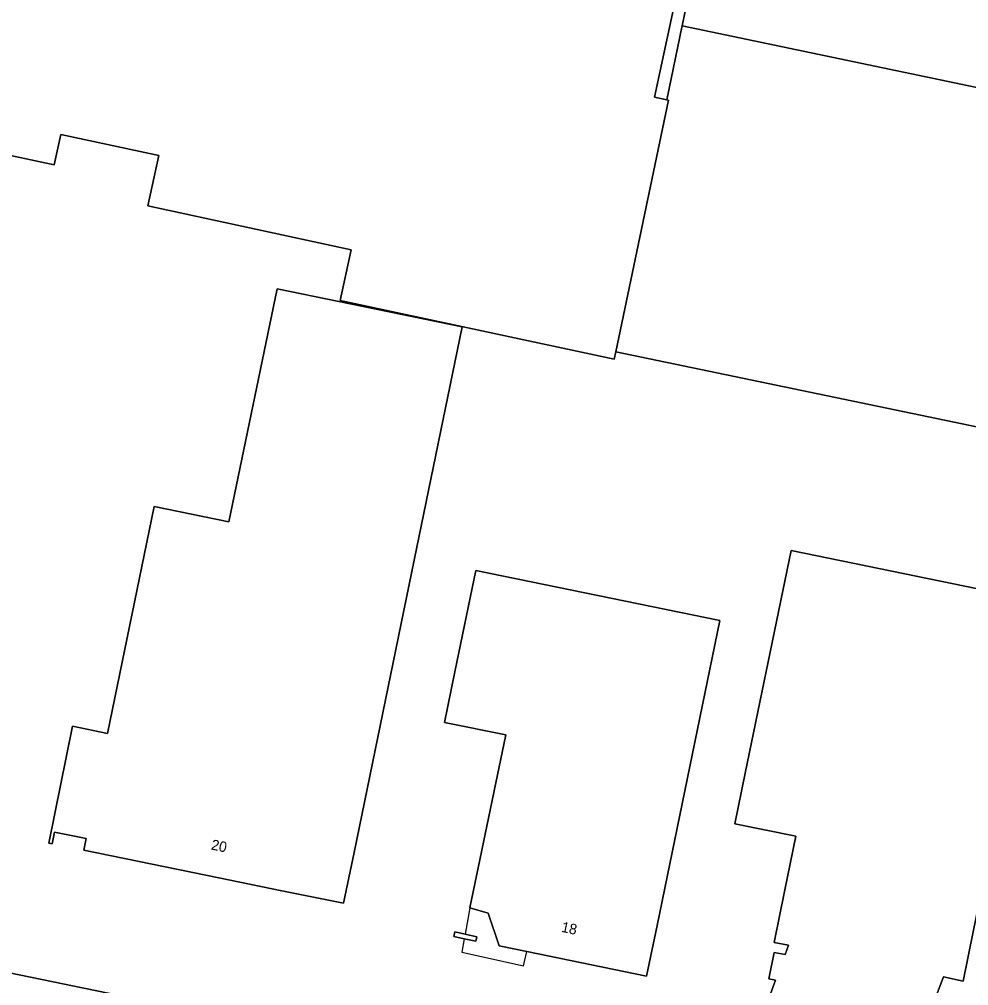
# Model space of a CAD drawing. Extents: x 157692 to 159674, y 381452 to 383291.
# Drawn here: x 158246.3 to 158337.7, y 382554.7 to 382647.9 of the extents above; entities that cross this region are included whole.
import ezdxf

# ---------------------------------------------------------------- set-up
doc = ezdxf.new("R2010")
doc.units = 0
for name, color, linetype in [('IMGEO_Erf', 7, 'Continuous'), ('IMGEO_Pand', 7, 'Continuous'), ('IMGEO_Pand_nummerreeks', 7, 'Continuous'), ('IMGEO_Pand_overbouw', 7, 'Continuous'), ('IMGEO_Voetpad_open', 7, 'Continuous')]:
    doc.layers.add(name, color=color, linetype=linetype)

msp = doc.modelspace()

# ---------------------------------------------------------------- linework, layer by layer
at = {"layer": 'IMGEO_Erf'}
for points in [[(158313.778, 382669.686), (158307.478, 382640.355), (158308.654, 382640.102), (158310.106, 382647.12), (158310.129, 382647.232), (158316.031, 382675.762)], [(158359.479, 382670.218), (158352.936, 382638.281), (158391.625, 382630.318), (158385.158, 382598.897), (158303.741, 382615.835), (158303.588, 382615.121), (158277.182, 382620.789), (158278.253, 382625.654), (158258.642, 382629.887), (158259.7, 382634.76), (158250.266, 382636.788), (158249.622, 382633.835), (158243.58, 382635.146), (158243.264, 382633.671), (158240.775, 382634.217), (158241.11, 382635.73), (158235.07, 382636.97), (158239.109, 382655.786)], [(158195.722, 382566.191), (158274.782, 382549.891), (158311.051, 382542.412), (158311.095, 382542.581), (158321.419, 382540.176), (158391.337, 382525.614), (158405.273, 382522.711), (158421.57, 382519.396), (158421.623, 382519.691), (158430.232, 382517.917), (158430.22, 382517.771), (158448.226, 382514.066), (158448.261, 382514.179), (158456.419, 382512.52)]]:
    msp.add_lwpolyline(points, dxfattribs=at)
for points in [[(158278.524, 382567.576), (158277.517, 382562.678), (158271.57, 382563.893), (158265.476, 382565.137), (158252.476, 382567.793), (158252.706, 382568.92), (158249.669, 382569.54), (158249.439, 382568.414), (158249.096, 382568.484), (158251.396, 382579.741), (158254.776, 382579.05), (158259.246, 382600.929), (158266.458, 382599.44), (158271.098, 382621.905), (158288.937, 382618.221), (158284.317, 382595.751)], [(158344.719, 382591.729), (158338.212, 382560.072), (158337.205, 382555.174), (158335.303, 382555.586), (158331.44, 382545.446), (158315.348, 382551.576), (158315.447, 382551.883), (158317.616, 382551.14), (158319.143, 382555.256), (158318.495, 382555.381), (158318.99, 382557.933), (158320.06, 382557.725), (158320.393, 382558.625), (158318.987, 382558.898), (158319.99, 382563.797), (158321.085, 382569.145), (158315.205, 382570.331), (158316.212, 382575.229), (158320.622, 382596.681)], [(158307.712, 382560.546), (158306.705, 382555.648), (158295.159, 382558.037), (158292.517, 382558.584), (158291.43, 382561.734), (158289.689, 382562.226), (158293.136, 382578.907), (158287.238, 382580.09), (158288.241, 382584.989), (158290.24, 382594.747), (158313.752, 382589.932)], [(158290.339, 382559.447), (158290.257, 382559.02), (158289.133, 382559.254), (158288.142, 382559.46), (158288.232, 382559.91), (158289.216, 382559.694)]]:
    msp.add_lwpolyline(points, close=True, dxfattribs=at)
at = {"layer": 'IMGEO_Pand'}
for points in [[(158310.129, 382647.232), (158352.936, 382638.281), (158359.479, 382670.218), (158385.905, 382664.779), (158391.028, 382689.671), (158392.036, 382694.568), (158386.74, 382695.684), (158389.37, 382708.394), (158362.22, 382714.109), (158362.155, 382713.796), (158362.537, 382713.716), (158362.291, 382712.552), (158357.349, 382713.593), (158357.593, 382714.748), (158357.94, 382714.691), (158358.004, 382715.004), (158330.828, 382720.567), (158328.206, 382707.885), (158322.898, 382708.959), (158321.885, 382704.063), (158316.031, 382675.762)], [(158310.129, 382647.232), (158310.106, 382647.12), (158308.654, 382640.102), (158308.817, 382640.068), (158303.741, 382615.835), (158385.158, 382598.897), (158391.625, 382630.318), (158352.936, 382638.281)], [(158284.317, 382595.751), (158288.937, 382618.221), (158271.098, 382621.905), (158266.458, 382599.44), (158259.246, 382600.929), (158254.776, 382579.05), (158251.396, 382579.741), (158249.096, 382568.484), (158249.439, 382568.414), (158249.669, 382569.54), (158252.706, 382568.92), (158252.476, 382567.793), (158265.476, 382565.137), (158271.57, 382563.893), (158277.517, 382562.678), (158278.524, 382567.576)], [(158319.99, 382563.797), (158318.987, 382558.898), (158320.393, 382558.625), (158320.06, 382557.725), (158318.99, 382557.933), (158318.495, 382555.381), (158319.143, 382555.256), (158317.616, 382551.14), (158315.447, 382551.883), (158315.348, 382551.576), (158331.44, 382545.446), (158335.303, 382555.586), (158337.205, 382555.174), (158338.212, 382560.072), (158344.719, 382591.729), (158320.622, 382596.681), (158316.212, 382575.229), (158315.205, 382570.331), (158321.085, 382569.145)], [(158306.705, 382555.648), (158307.712, 382560.546), (158313.752, 382589.932), (158290.24, 382594.747), (158288.241, 382584.989), (158287.238, 382580.09), (158293.136, 382578.907), (158289.689, 382562.226), (158291.43, 382561.734), (158292.517, 382558.584), (158295.159, 382558.037)], [(158289.216, 382559.694), (158288.232, 382559.91), (158288.142, 382559.46), (158289.133, 382559.254), (158290.257, 382559.02), (158290.339, 382559.447)]]:
    msp.add_lwpolyline(points, close=True, dxfattribs=at)
msp.add_lwpolyline([(158239.109, 382655.786), (158235.07, 382636.97), (158241.11, 382635.73), (158240.775, 382634.217), (158243.264, 382633.671), (158243.58, 382635.146), (158249.622, 382633.835), (158250.266, 382636.788), (158259.7, 382634.76), (158258.642, 382629.887), (158278.253, 382625.654), (158277.182, 382620.789), (158303.588, 382615.121), (158303.741, 382615.835), (158308.817, 382640.068), (158308.654, 382640.102), (158307.478, 382640.355), (158313.778, 382669.686)], dxfattribs=at)
at = {"layer": 'IMGEO_Pand_overbouw'}
msp.add_lwpolyline([(158289.216, 382559.694), (158290.339, 382559.447), (158290.257, 382559.02), (158289.133, 382559.254), (158288.895, 382557.978), (158294.848, 382556.646), (158295.159, 382558.037), (158292.517, 382558.584), (158291.43, 382561.734), (158289.689, 382562.226)], close=True, dxfattribs=at)
at = {"layer": 'IMGEO_Voetpad_open'}
msp.add_lwpolyline([(158430.22, 382517.771), (158430.232, 382517.917), (158421.623, 382519.691), (158421.57, 382519.396), (158405.273, 382522.711), (158391.337, 382525.614), (158321.419, 382540.176), (158311.095, 382542.581), (158311.051, 382542.412), (158274.782, 382549.891), (158195.722, 382566.191)], dxfattribs=at)

# ---------------------------------------------------------------- texts
at = {"layer": 'IMGEO_Pand_nummerreeks'}
for s, rotation, p in [('20', 348.4549, (158264.694, 382567.869)), ('18', 348.30849, (158298.432, 382559.934))]:
    msp.add_text(s, height=1, rotation=rotation, dxfattribs=at).set_placement(p)

doc.saveas('drawing.dxf')
